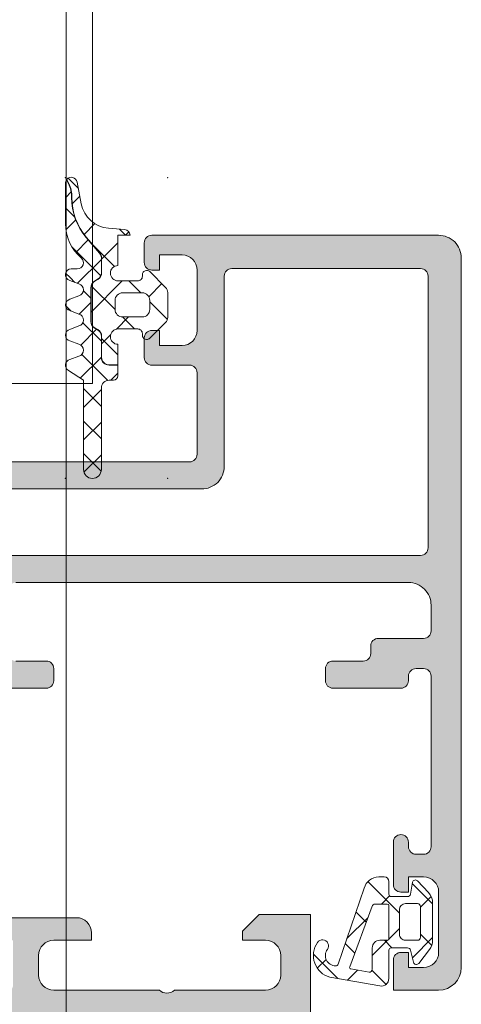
# Model space of a CAD drawing. Header units: millimetres. Extents: x 144573 to 336993, y 74252 to 247042.
# Tile 905 of 1056: x 198289 to 198319, y 226899 to 226965. Entities that reach past the tile are written whole.
import ezdxf

# ---------------------------------------------------------------- set-up
doc = ezdxf.new("R2010")
doc.units = ezdxf.units.MM
doc.layers.add('FASÁDA DETAILNÍ', color=255, linetype='Continuous', lineweight=0)

msp = doc.modelspace()

# ---------------------------------------------------------------- hatches: boundary and pattern name
at = {"layer": 'FASÁDA DETAILNÍ'}
h = msp.add_hatch(dxfattribs=at)
h.set_pattern_fill('ANSI37', color=256, scale=0.625, style=0)
h.set_pattern_definition([(45, (198296.3052, 226950.2191), (-1.40317, 1.40317), []), (135, (198296.3052, 226950.2191), (-1.40317, -1.40317), [])])
edge = h.paths.add_edge_path()
edge.add_arc((198297.715, 226943.609), 0.29, -179.99949, -44.99756, ccw=False)
edge.add_line((198297.425, 226943.609), (198297.425, 226943.709))
edge.add_arc((198297.115, 226943.709), 0.31, 0, 90)
edge.add_line((198297.115, 226944.019), (198295.815, 226944.019))
edge.add_arc((198295.815, 226943.509), 0.51, 90, 268.87648)
edge.add_line((198295.805, 226942.999), (198295.805, 226941.641))
edge.add_line((198295.805, 226941.641), (198295.215, 226941.641))
edge.add_arc((198295.215, 226942.131), 0.49, 180, 270, ccw=False)
edge.add_line((198294.725, 226942.131), (198294.725, 226943.531))
edge.add_arc((198294.215, 226943.531), 0.51, 0, 60)
edge.add_line((198294.47, 226943.972), (198294.27, 226944.088))
edge.add_arc((198294.515, 226944.512), 0.49, 180, 240, ccw=False)
edge.add_line((198294.025, 226944.512), (198294.025, 226946.749))
edge.add_arc((198294.515, 226946.749), 0.49, 120, 180, ccw=False)
edge.add_line((198294.27, 226947.173), (198294.47, 226947.289))
edge.add_arc((198294.215, 226947.731), 0.51, -60, 0)
edge.add_line((198294.725, 226947.731), (198294.725, 226948.728))
edge.add_arc((198294.219, 226948.728), 0.506, 0, 40.64118)
edge.add_line((198294.603, 226949.058), (198293.722, 226950.084))
edge.add_arc((198296.753, 226952.685), 3.994, 179.38113, 220.64118, ccw=False)
edge.add_arc((198290.749, 226952.75), 2.01, -0.61887, 26.65479)
edge.add_line((198292.546, 226953.652), (198292.412, 226953.919))
edge.add_arc((198292.715, 226953.674), 0.39, 11.01056, 141.08797, ccw=False)
edge.add_line((198293.098, 226953.748), (198293.378, 226952.31))
edge.add_arc((198295.351, 226952.694), 2.01, 191.0025, 265.00475)
edge.add_line((198295.176, 226950.691), (198296.249, 226950.598))
edge.add_arc((198296.215, 226950.209), 0.39, 1.46987, 85.084, ccw=False)
edge.add_line((198296.605, 226950.219), (198295.805, 226950.219))
edge.add_line((198295.805, 226950.219), (198295.805, 226948.219))
edge.add_arc((198295.815, 226947.709), 0.51, 91.12352, 270)
edge.add_line((198295.815, 226947.199), (198297.115, 226947.199))
edge.add_arc((198297.115, 226947.509), 0.31, -90, 0)
edge.add_line((198297.425, 226947.509), (198297.425, 226947.609))
edge.add_arc((198297.715, 226947.609), 0.29, 45.00331, 179.99443, ccw=False)
edge.add_line((198297.92, 226947.814), (198298.962, 226946.774))
edge.add_arc((198298.615, 226946.427), 0.49, 0, 45.02016, ccw=False)
edge.add_line((198299.105, 226946.427), (198299.105, 226944.791))
edge.add_arc((198298.615, 226944.791), 0.49, -45.0277, 0, ccw=False)
edge.add_line((198298.961, 226944.444), (198297.92, 226943.404))
edge = h.paths.add_edge_path()
edge.add_arc((198296.115, 226945.309), 0.5, 180, 270)
edge.add_line((198296.115, 226944.809), (198297.415, 226944.809))
edge.add_arc((198297.415, 226945.309), 0.5, 269.99786, 360.00214)
edge.add_line((198297.915, 226945.309), (198297.915, 226945.909))
edge.add_arc((198297.415, 226945.909), 0.5, -0.00214, 90.00214)
edge.add_line((198297.415, 226946.409), (198296.115, 226946.409))
edge.add_arc((198296.115, 226945.909), 0.5, 90, 180)
edge.add_line((198295.615, 226945.909), (198295.615, 226945.309))
h = msp.add_hatch(dxfattribs=at)
h.set_pattern_fill('ANSI37', color=256, scale=0.48, style=0)
h.set_pattern_definition([(45, (198296.3052, 226950.2191), (-1.07763, 1.07763), []), (135, (198296.3052, 226950.2191), (-1.07763, -1.07763), [])])
edge = h.paths.add_edge_path()
edge.add_line((198293.222, 226943.005), (198292.615, 226943.232))
edge.add_arc((198292.715, 226943.609), 0.39, 104.92937, 255.07063, ccw=False)
edge.add_line((198292.615, 226943.986), (198293.222, 226944.213))
edge.add_arc((198293.115, 226944.609), 0.41, -74.93237, 74.93237)
edge.add_line((198293.222, 226945.005), (198292.615, 226945.232))
edge.add_arc((198292.715, 226945.609), 0.39, 104.92916, 255.07084, ccw=False)
edge.add_line((198292.615, 226945.986), (198293.222, 226946.213))
edge.add_arc((198293.115, 226946.609), 0.41, -74.93257, 74.93258)
edge.add_line((198293.222, 226947.005), (198292.615, 226947.232))
edge.add_arc((198292.715, 226947.609), 0.39, 90, 255.07068, ccw=False)
edge.add_line((198292.715, 226947.999), (198293.115, 226947.999))
edge.add_arc((198293.115, 226948.409), 0.41, -90, 49.68006)
edge.add_arc((198295.315, 226951.001), 2.99, 179.99867, 229.68006, ccw=False)
edge.add_line((198292.325, 226951.001), (198292.325, 226953.673))
edge.add_arc((198292.715, 226953.674), 0.39, 144.35943, 180.08193, ccw=False)
edge.add_line((198292.398, 226953.901), (198292.528, 226953.643))
edge.add_arc((198290.749, 226952.75), 1.99, -0.61887, 26.65479, ccw=False)
edge.add_arc((198296.753, 226952.685), 4.014, 179.38113, 220.64118)
edge.add_line((198293.707, 226950.071), (198294.588, 226949.045))
edge.add_arc((198294.219, 226948.728), 0.486, 0, 40.64118, ccw=False)
edge.add_line((198294.705, 226948.728), (198294.705, 226947.731))
edge.add_arc((198294.215, 226947.731), 0.49, -60, 0, ccw=False)
edge.add_line((198294.46, 226947.306), (198294.26, 226947.191))
edge.add_arc((198294.515, 226946.749), 0.51, 120, 180)
edge.add_line((198294.005, 226946.749), (198294.005, 226944.512))
edge.add_arc((198294.515, 226944.512), 0.51, 180, 240)
edge.add_line((198294.26, 226944.07), (198294.46, 226943.955))
edge.add_arc((198294.215, 226943.531), 0.49, 0, 60, ccw=False)
edge.add_line((198294.705, 226943.531), (198294.705, 226942.131))
edge.add_arc((198295.215, 226942.131), 0.51, 180, 270)
edge.add_line((198295.215, 226941.621), (198295.805, 226941.621))
edge.add_line((198295.805, 226941.621), (198295.805, 226940.909))
edge.add_arc((198295.515, 226940.909), 0.29, -90, -0.00008, ccw=False)
edge.add_line((198295.515, 226940.619), (198295.215, 226940.619))
edge.add_arc((198295.215, 226940.109), 0.51, 89.9796, 180.02429)
edge.add_line((198294.705, 226940.109), (198294.705, 226934.709))
edge.add_arc((198294.115, 226934.709), 0.59, -180, -0.00032, ccw=False)
edge.add_line((198293.525, 226934.709), (198293.525, 226940.614))
edge.add_line((198293.525, 226940.614), (198292.52, 226941.271))
edge.add_arc((198292.715, 226941.609), 0.39, 104.92976, 240.04058, ccw=False)
edge.add_line((198292.615, 226941.986), (198293.222, 226942.213))
edge.add_arc((198293.115, 226942.609), 0.41, -74.93237, 74.93237)
h = msp.add_hatch(color=256, dxfattribs=at)
edge = h.paths.add_edge_path(flags=16)
edge.add_ellipse((198315.851, 226929.519), major_axis=(-0.5, 0), ratio=1, start_angle=89.99702, end_angle=180.00298)
edge.add_line((198316.351, 226929.519), (198316.351, 226947.519))
edge.add_ellipse((198315.851, 226947.519), major_axis=(-0.5, 0), ratio=1, start_angle=179.99702, end_angle=270.00298)
edge.add_line((198315.851, 226948.019), (198303.351, 226948.019))
edge.add_ellipse((198303.351, 226947.519), major_axis=(-0.5, 0), ratio=1, start_angle=270.0025, end_angle=359.9975)
edge.add_line((198302.851, 226947.519), (198302.851, 226934.916))
edge.add_ellipse((198301.351, 226934.916), major_axis=(-1.5, 0), ratio=1, start_angle=89.99996, end_angle=180.00004, ccw=False)
edge.add_line((198301.351, 226933.416), (198288.351, 226933.416))
edge.add_ellipse((198288.351, 226932.916), major_axis=(-0.5, 0), ratio=1, start_angle=-90.00004, end_angle=0.00004)
edge.add_line((198287.851, 226932.916), (198287.851, 226929.519))
edge.add_ellipse((198288.351, 226929.519), major_axis=(-0.5, 0), ratio=1, start_angle=-0.00004, end_angle=90.00004)
edge.add_line((198288.351, 226929.019), (198315.851, 226929.019))
edge = h.paths.add_edge_path()
edge.add_line((198317.051, 226900.219), (198314.051, 226900.219))
edge.add_line((198314.051, 226900.219), (198314.051, 226902.219))
edge.add_arc((198314.551, 226902.219), 0.5, 89.99702, 180.00298, ccw=False)
edge.add_line((198314.551, 226902.719), (198315.051, 226902.719))
edge.add_line((198315.051, 226902.719), (198315.051, 226901.719))
edge.add_line((198315.051, 226901.719), (198316.051, 226901.719))
edge.add_arc((198316.051, 226902.719), 1, 270.00367, 359.99633)
edge.add_line((198317.051, 226902.719), (198317.051, 226906.719))
edge.add_arc((198316.051, 226906.719), 1, 0.00172, 89.99828)
edge.add_line((198316.051, 226907.719), (198315.051, 226907.719))
edge.add_line((198315.051, 226907.719), (198315.051, 226906.719))
edge.add_line((198315.051, 226906.719), (198314.551, 226906.719))
edge.add_arc((198314.551, 226907.219), 0.5, 180.00064, 269.99936, ccw=False)
edge.add_line((198314.051, 226907.219), (198314.051, 226910.019))
edge.add_arc((198314.551, 226910.019), 0.5, 0, 180, ccw=False)
edge.add_line((198315.051, 226910.019), (198315.051, 226909.719))
edge.add_arc((198315.551, 226909.719), 0.5, 180.00123, 269.99877)
edge.add_line((198315.551, 226909.219), (198316.051, 226909.219))
edge.add_arc((198316.051, 226909.719), 0.5, 270.00778, 359.99222)
edge.add_line((198316.551, 226909.719), (198316.551, 226921.019))
edge.add_arc((198316.051, 226921.019), 0.5, 0.0025, 89.9975)
edge.add_line((198316.051, 226921.519), (198315.551, 226921.519))
edge.add_arc((198315.551, 226921.019), 0.5, 89.99282, 180.00718)
edge.add_line((198315.051, 226921.019), (198315.051, 226920.719))
edge.add_arc((198314.551, 226920.719), 0.5, 270.0072, 359.9928, ccw=False)
edge.add_line((198314.551, 226920.219), (198310.051, 226920.219))
edge.add_arc((198310.051, 226920.719), 0.5, 180.00064, 269.99936, ccw=False)
edge.add_line((198309.551, 226920.719), (198309.551, 226921.519))
edge.add_arc((198310.051, 226921.519), 0.5, 89.99702, 180.00298, ccw=False)
edge.add_line((198310.051, 226922.019), (198312.051, 226922.019))
edge.add_arc((198312.051, 226922.519), 0.5, 270.00778, 359.99222)
edge.add_line((198312.551, 226922.519), (198312.551, 226923.019))
edge.add_arc((198313.051, 226923.019), 0.5, 89.99282, 180.00718, ccw=False)
edge.add_line((198313.051, 226923.519), (198316.051, 226923.519))
edge.add_arc((198316.051, 226924.019), 0.5, 270.00631, 359.99369)
edge.add_line((198316.551, 226924.019), (198316.551, 226925.719))
edge.add_arc((198315.051, 226925.719), 1.5, 359.99878, 450.00122)
edge.add_line((198315.051, 226927.219), (198289.051, 226927.219))
edge.add_arc((198289.051, 226926.719), 0.5, 89.99761, 180.00239)
edge.add_line((198288.551, 226926.719), (198288.551, 226922.519))
edge.add_arc((198289.051, 226922.519), 0.5, 180.00064, 269.99936)
edge.add_line((198289.051, 226922.019), (198291.051, 226922.019))
edge.add_arc((198291.051, 226921.519), 0.5, 0.0025, 89.9975, ccw=False)
edge.add_line((198291.551, 226921.519), (198291.551, 226920.719))
edge.add_arc((198291.051, 226920.719), 0.5, 270.00602, 359.99398, ccw=False)
edge.add_line((198291.051, 226920.219), (198286.051, 226920.219))
edge.add_line((198286.051, 226920.219), (198285.293, 226920.436))
edge.add_arc((198285.211, 226920.148), 0.3, 73.99998, 142.09519)
edge.add_arc((198284.737, 226920.517), 0.3, 270.00003, 322.09528, ccw=False)
edge.add_line((198284.737, 226920.217), (198282.673, 226920.217))
edge.add_arc((198282.673, 226920.617), 0.4, 158.02623, 270.00007, ccw=False)
edge.add_line((198282.302, 226920.766), (198283.118, 226922.79))
edge.add_arc((198283.304, 226922.715), 0.2, 65.85891, 158.02609, ccw=False)
edge.add_line((198283.386, 226922.897), (198285.769, 226921.829))
edge.add_arc((198285.851, 226922.011), 0.2, 245.85897, 360.8199)
edge.add_line((198286.051, 226922.014), (198286.051, 226933.318))
edge.add_arc((198285.86, 226933.327), 0.192, 357.47778, 451.04445)
edge.add_line((198285.856, 226933.518), (198285.436, 226933.518))
edge.add_line((198285.436, 226933.518), (198282.97, 226932.087))
edge.add_arc((198282.819, 226932.346), 0.3, 195.99997, 300.1792, ccw=False)
edge.add_line((198282.531, 226932.263), (198282.103, 226933.755))
edge.add_line((198282.103, 226933.755), (198281.605, 226934.619))
edge.add_arc((198281.951, 226934.819), 0.4, 90.00003, 209.99999, ccw=False)
edge.add_line((198281.951, 226935.219), (198286.059, 226935.218))
edge.add_line((198286.059, 226935.218), (198300.551, 226935.216))
edge.add_arc((198300.551, 226935.716), 0.5, 269.97959, 360.00002)
edge.add_line((198301.051, 226935.716), (198301.051, 226941.119))
edge.add_arc((198300.551, 226941.119), 0.5, 359.99996, 450.00004)
edge.add_line((198300.551, 226941.619), (198298.051, 226941.619))
edge.add_arc((198298.051, 226942.119), 0.5, 179.99996, 270.00004, ccw=False)
edge.add_line((198297.551, 226942.119), (198297.551, 226943.419))
edge.add_arc((198298.051, 226943.419), 0.5, 89.99761, 180.00239, ccw=False)
edge.add_line((198298.051, 226943.919), (198298.551, 226943.919))
edge.add_line((198298.551, 226943.919), (198298.551, 226942.919))
edge.add_line((198298.551, 226942.919), (198300.051, 226942.919))
edge.add_arc((198300.051, 226943.919), 1, 270.00182, 359.99818)
edge.add_line((198301.051, 226943.919), (198301.051, 226947.919))
edge.add_arc((198300.051, 226947.919), 1, 0.00397, 89.99603)
edge.add_line((198300.051, 226948.919), (198298.551, 226948.919))
edge.add_line((198298.551, 226948.919), (198298.551, 226947.919))
edge.add_line((198298.551, 226947.919), (198298.051, 226947.919))
edge.add_arc((198298.051, 226948.419), 0.5, 179.99702, 270.00298, ccw=False)
edge.add_line((198297.551, 226948.419), (198297.551, 226949.719))
edge.add_arc((198298.051, 226949.719), 0.5, 90.00064, 179.99936, ccw=False)
edge.add_line((198298.051, 226950.219), (198317.051, 226950.219))
edge.add_arc((198317.051, 226948.719), 1.5, -0.00112, 90.00112, ccw=False)
edge.add_line((198318.551, 226948.719), (198318.551, 226901.719))
edge.add_arc((198317.051, 226901.719), 1.5, 270.0023, 359.9977, ccw=False)
h = msp.add_hatch(dxfattribs=at)
h.set_pattern_fill('ANSI37', color=256, scale=0.625, angle=90, style=0)
h.set_pattern_definition([(135, (223145.3693, 214980.7192), (-1.40316502, -1.40316502), []), (225, (223145.3693, 214980.7192), (1.40316502, -1.40316502), [])])
edge = h.paths.add_edge_path(flags=16)
edge.add_ellipse((198313.149, 226903.021), major_axis=(-0.498, 0), ratio=1, start_angle=-90.19258, end_angle=0.25472, ccw=False)
edge.add_line((198313.151, 226903.519), (198313.651, 226903.519))
edge.add_ellipse((198313.651, 226903.619), major_axis=(-0.1, 0), ratio=1, start_angle=89.99183, end_angle=180.00874)
edge.add_line((198313.751, 226903.619), (198313.751, 226905.82))
edge.add_ellipse((198313.651, 226905.82), major_axis=(-0.1, 0), ratio=1, start_angle=180.00152, end_angle=269.99848)
edge.add_line((198313.651, 226905.92), (198312.839, 226905.92))
edge.add_ellipse((198312.839, 226905.72), major_axis=(-0.2, 0), ratio=1, start_angle=270.00243, end_angle=344.31138)
edge.add_line((198312.647, 226905.774), (198311.159, 226901.755))
edge.add_ellipse((198311.253, 226901.721), major_axis=(-0.1, 0), ratio=1, start_angle=-20.31218, end_angle=79.67772)
edge.add_line((198311.235, 226901.622), (198312.445, 226901.402))
edge.add_ellipse((198312.451, 226901.602), major_axis=(-0.2, 0), ratio=1, start_angle=88.13503, end_angle=180.00104)
edge.add_line((198312.651, 226901.602), (198312.651, 226903.019))
edge = h.paths.add_edge_path(flags=16)
edge.add_ellipse((198315.651, 226903.719), major_axis=(-0.2, 0), ratio=1, start_angle=89.99976, end_angle=180.00024)
edge.add_line((198315.851, 226903.719), (198315.851, 226905.754))
edge.add_ellipse((198315.651, 226905.754), major_axis=(-0.2, 0), ratio=1, start_angle=179.99865, end_angle=270.00049)
edge.add_line((198315.651, 226905.954), (198314.851, 226905.954))
edge.add_ellipse((198314.851, 226905.554), major_axis=(-0.4, 0), ratio=1, start_angle=270.00126, end_angle=359.99802)
edge.add_line((198314.451, 226905.554), (198314.451, 226903.919))
edge.add_ellipse((198314.851, 226903.919), major_axis=(-0.4, 0), ratio=1, start_angle=-0.00044, end_angle=90.00101)
edge.add_line((198314.851, 226903.519), (198315.651, 226903.519))
edge = h.paths.add_edge_path()
edge.add_arc((198315.575, 226902.119), 0.2, 195.00152, 319.99768, ccw=False)
edge.add_line((198315.381, 226902.067), (198315.191, 226902.871))
edge.add_arc((198314.998, 226902.819), 0.2, 15.00286, 89.99725)
edge.add_line((198314.998, 226903.019), (198313.901, 226903.019))
edge.add_arc((198313.901, 226902.869), 0.15, 89.99604, 180.00396)
edge.add_line((198313.751, 226902.869), (198313.751, 226900.986))
edge.add_arc((198313.251, 226900.986), 0.5, -99.93357, 0.00022, ccw=False)
edge.add_line((198313.165, 226900.494), (198309.845, 226901.075))
edge.add_arc((198310.251, 226902.519), 1.5, 144.91245, 254.29308, ccw=False)
edge.add_arc((198309.351, 226903.151), 0.4, -35.088, 144.912, ccw=False)
edge.add_arc((198310.232, 226902.517), 0.686, 143.85881, 269.51564)
edge.add_arc((198310.246, 226901.98), 0.15, 262.50392, 340.98385)
edge.add_line((198310.388, 226901.931), (198312.116, 226906.977))
edge.add_arc((198313.082, 226906.719), 1, 89.99943, 165.04109, ccw=False)
edge.add_line((198313.082, 226907.719), (198313.451, 226907.719))
edge.add_arc((198313.451, 226907.419), 0.3, 0.00319, 89.99604, ccw=False)
edge.add_line((198313.751, 226907.419), (198313.751, 226906.569))
edge.add_arc((198313.901, 226906.569), 0.15, 179.99507, 270.00493)
edge.add_line((198313.901, 226906.419), (198314.998, 226906.419))
edge.add_arc((198314.998, 226906.619), 0.2, 270.00261, 344.99763)
edge.add_line((198315.191, 226906.567), (198315.32, 226907.371))
edge.add_arc((198315.513, 226907.319), 0.2, 44.99256, 165.01021, ccw=False)
edge.add_line((198315.655, 226907.46), (198316.381, 226906.685))
edge.add_arc((198315.651, 226906.001), 1, -0.00003, 43.11854, ccw=False)
edge.add_line((198316.651, 226906.001), (198316.651, 226903.522))
edge.add_arc((198315.651, 226903.522), 1, 322.17221, 359.99994, ccw=False)
edge.add_line((198316.441, 226902.909), (198315.728, 226901.991))
h = msp.add_hatch(color=256, dxfattribs=at)
edge = h.paths.add_edge_path()
edge.add_arc((198288.431, 226881.919), 0.12, 270, 360, ccw=False)
edge.add_line((198288.431, 226881.799), (198285.671, 226881.799))
edge.add_arc((198285.671, 226881.499), 0.3, 450, 540)
edge.add_line((198285.371, 226881.499), (198285.371, 226880.519))
edge.add_arc((198285.671, 226880.519), 0.3, 180, 270)
edge.add_line((198285.671, 226880.219), (198287.551, 226880.219))
edge.add_arc((198287.819, 226880.14), 0.279, 88.83713, 163.57541, ccw=False)
edge.add_line((198287.824, 226880.419), (198288.278, 226880.419))
edge.add_arc((198288.284, 226880.14), 0.279, 16.41988, 91.16459, ccw=False)
edge.add_line((198288.551, 226880.219), (198288.551, 226879.419))
edge.add_arc((198289.551, 226879.419), 1, 180, 270)
edge.add_line((198289.551, 226878.419), (198293.051, 226878.419))
edge.add_arc((198293.051, 226879.419), 1, 270.00114, 359.99886)
edge.add_line((198294.051, 226879.419), (198294.051, 226879.919))
edge.add_line((198294.051, 226879.919), (198291.551, 226879.919))
edge.add_arc((198291.551, 226880.919), 1, 180.0026, 269.9974, ccw=False)
edge.add_line((198290.551, 226880.919), (198290.551, 226882.219))
edge.add_arc((198291.551, 226882.219), 1, 90.00301, 179.99699, ccw=False)
edge.add_line((198291.551, 226883.219), (198298.551, 226883.219))
edge.add_arc((198299.051, 226882.694), 0.725, 46.40382, 133.59618, ccw=False)
edge.add_line((198299.551, 226883.219), (198305.585, 226883.219))
edge.add_arc((198305.585, 226882.219), 1, 360.00301, 449.99699, ccw=False)
edge.add_line((198306.585, 226882.219), (198306.585, 226880.919))
edge.add_arc((198305.585, 226880.919), 1, 270.0026, 359.9974, ccw=False)
edge.add_line((198305.585, 226879.919), (198304.051, 226879.919))
edge.add_line((198304.051, 226879.919), (198304.051, 226879.319))
edge.add_line((198304.051, 226879.319), (198305.151, 226878.219))
edge.add_line((198305.151, 226878.219), (198308.551, 226878.219))
edge.add_line((198308.551, 226878.219), (198308.551, 226905.219))
edge.add_line((198308.551, 226905.219), (198305.151, 226905.219))
edge.add_line((198305.151, 226905.219), (198304.051, 226904.119))
edge.add_line((198304.051, 226904.119), (198304.051, 226903.519))
edge.add_line((198304.051, 226903.519), (198305.585, 226903.519))
edge.add_arc((198305.585, 226902.519), 1, 360.0026, 449.9974, ccw=False)
edge.add_line((198306.585, 226902.519), (198306.585, 226901.219))
edge.add_arc((198305.585, 226901.219), 1, 270.00301, 359.99699, ccw=False)
edge.add_line((198305.585, 226900.219), (198299.551, 226900.219))
edge.add_arc((198299.051, 226900.744), 0.725, 226.40382, 313.59618, ccw=False)
edge.add_line((198298.551, 226900.219), (198291.551, 226900.219))
edge.add_arc((198291.551, 226901.219), 1, 180.00301, 269.99699, ccw=False)
edge.add_line((198290.551, 226901.219), (198290.551, 226902.519))
edge.add_arc((198291.551, 226902.519), 1, 90.0026, 179.9974, ccw=False)
edge.add_line((198291.551, 226903.519), (198294.051, 226903.519))
edge.add_line((198294.051, 226903.519), (198294.051, 226904.019))
edge.add_arc((198293.051, 226904.019), 1, 360.00114, 449.99886)
edge.add_line((198293.051, 226905.019), (198288.551, 226905.019))
edge.add_arc((198288.551, 226904.519), 0.5, 449.99882, 540.00118)
edge.add_line((198288.051, 226904.519), (198288.051, 226903.519))
edge.add_line((198288.051, 226903.519), (198288.851, 226903.519))
edge.add_line((198288.851, 226903.519), (198288.851, 226900.519))
edge.add_arc((198288.551, 226900.519), 0.3, 269.99949, 360.00051, ccw=False)
edge.add_arc((198288.284, 226900.298), 0.279, 268.83541, 343.58012, ccw=False)
edge.add_line((198288.278, 226900.019), (198287.824, 226900.019))
edge.add_arc((198287.819, 226900.298), 0.279, 196.42459, 271.16287, ccw=False)
edge.add_line((198287.551, 226900.219), (198285.671, 226900.219))
edge.add_arc((198285.671, 226899.919), 0.3, 450, 540)
edge.add_line((198285.371, 226899.919), (198285.371, 226898.939))
edge.add_arc((198285.671, 226898.939), 0.3, 180, 270)
edge.add_line((198285.671, 226898.639), (198288.431, 226898.639))
edge.add_arc((198288.431, 226898.519), 0.12, 360, 450, ccw=False)
edge.add_line((198288.551, 226898.519), (198288.551, 226894.219))
edge.add_arc((198288.051, 226894.219), 0.5, 270, 360, ccw=False)
edge.add_line((198288.051, 226893.719), (198287.351, 226893.719))
edge.add_line((198287.351, 226893.719), (198284.958, 226895.101))
edge.add_arc((198284.889, 226894.981), 0.138, 420, 547.70244)
edge.add_arc((198289.731, 226895.429), 5, 185.34923, 251.2906)
edge.add_arc((198287.966, 226890.219), 0.5, 288.7094, 431.2906, ccw=False)
edge.add_arc((198289.731, 226885.01), 5, 108.7094, 174.65077)
edge.add_arc((198284.889, 226885.457), 0.138, 172.29756, 300)
edge.add_line((198284.958, 226885.338), (198287.351, 226886.719))
edge.add_line((198287.351, 226886.719), (198288.051, 226886.719))
edge.add_arc((198288.051, 226886.219), 0.5, 360, 450, ccw=False)
edge.add_line((198288.551, 226886.219), (198288.551, 226881.919))
edge = h.paths.add_edge_path(flags=16)
edge.add_arc((198306.451, 226897.219), 0.5, 360, 450, ccw=False)
edge.add_line((198306.951, 226897.219), (198306.951, 226885.219))
edge.add_arc((198306.451, 226885.219), 0.5, 270, 360, ccw=False)
edge.add_line((198306.451, 226884.719), (198290.751, 226884.719))
edge.add_arc((198290.751, 226885.219), 0.5, 180, 270, ccw=False)
edge.add_line((198290.251, 226885.219), (198290.251, 226897.219))
edge.add_arc((198290.751, 226897.219), 0.5, 90, 180, ccw=False)
edge.add_line((198290.751, 226897.719), (198292.251, 226897.719))
edge.add_line((198292.251, 226897.719), (198292.251, 226898.219))
edge.add_arc((198292.751, 226898.219), 0.5, 90, 180, ccw=False)
edge.add_line((198292.751, 226898.719), (198304.451, 226898.719))
edge.add_arc((198304.451, 226898.219), 0.5, 360, 450, ccw=False)
edge.add_line((198304.951, 226898.219), (198304.951, 226897.719))
edge.add_line((198304.951, 226897.719), (198306.451, 226897.719))

# ---------------------------------------------------------------- linework, layer by layer
for p, q in [((198292.369, 242857.178), (198292.369, 223842.678)), ((198292.369, 226940.394), (198292.369, 226467.678)), ((198305.151, 226905.219), (198304.051, 226904.119)), ((198308.551, 226905.219), (198305.151, 226905.219)), ((198308.551, 226878.219), (198308.551, 226905.219)), ((198293.051, 226905.019), (198288.551, 226905.019)), ((198294.051, 226903.519), (198294.051, 226904.019)), ((198304.051, 226904.119), (198304.051, 226903.519)), ((198291.551, 226903.519), (198294.051, 226903.519)), ((198304.051, 226903.519), (198305.585, 226903.519)), ((198290.551, 226901.219), (198290.551, 226902.519)), ((198306.585, 226902.519), (198306.585, 226901.219)), ((198298.551, 226900.219), (198291.551, 226900.219)), ((198305.585, 226900.219), (198299.551, 226900.219))]:
    msp.add_line(p, q, dxfattribs=at)
msp.add_lwpolyline([(198250.115, 227021.364), (198250.115, 227409.055), (198294.115, 227409.055), (198294.115, 227021.364), (198294.115, 226940.394), (198250.115, 226940.394)], close=True, dxfattribs=at)
at = {"layer": 'FASÁDA DETAILNÍ', "color": 7}
for points in [[(198297.92, 226943.404, -0.668191), (198297.425, 226943.609), (198297.425, 226943.709, 0.414214), (198297.115, 226944.019), (198295.815, 226944.019, 0.990243), (198295.805, 226942.999), (198295.805, 226941.641), (198295.215, 226941.641, -0.414214), (198294.725, 226942.131), (198294.725, 226943.531, 0.267949), (198294.47, 226943.972), (198294.27, 226944.088, -0.267949), (198294.025, 226944.512), (198294.025, 226946.749, -0.267949), (198294.27, 226947.173), (198294.47, 226947.289, 0.267949), (198294.725, 226947.731), (198294.725, 226948.728, 0.179213), (198294.603, 226949.058), (198293.722, 226950.084, -0.182001), (198292.759, 226952.728, 0.119569), (198292.546, 226953.652), (198292.412, 226953.919, -0.637545), (198293.098, 226953.748), (198293.378, 226952.31, 0.334606), (198295.176, 226950.691), (198296.249, 226950.598, -0.381933), (198296.605, 226950.219), (198295.805, 226950.219), (198295.805, 226948.219, 0.990243), (198295.815, 226947.199), (198297.115, 226947.199, 0.414214), (198297.425, 226947.509), (198297.425, 226947.609, -0.668123), (198297.92, 226947.814), (198298.962, 226946.774, -0.199004), (198299.105, 226946.427), (198299.105, 226944.791, -0.199038), (198298.961, 226944.444), (198297.92, 226943.404)], [(198293.222, 226943.005), (198292.615, 226943.232, -0.768307), (198292.615, 226943.986), (198293.222, 226944.213, 0.76639), (198293.222, 226945.005), (198292.615, 226945.232, -0.76831), (198292.615, 226945.986), (198293.222, 226946.213, 0.766393), (198293.222, 226947.005), (198292.615, 226947.232, -0.877522), (198292.715, 226947.999), (198293.115, 226947.999, 0.698129), (198293.38, 226948.722, -0.220237), (198292.325, 226951.001), (198292.325, 226953.673, -0.157143), (198292.398, 226953.901), (198292.528, 226953.643, -0.119569), (198292.739, 226952.729, 0.182001), (198293.707, 226950.071), (198294.588, 226949.045, -0.179213), (198294.705, 226948.728), (198294.705, 226947.731, -0.267949), (198294.46, 226947.306), (198294.26, 226947.191, 0.267949), (198294.005, 226946.749), (198294.005, 226944.512, 0.267949), (198294.26, 226944.07), (198294.46, 226943.955, -0.267949), (198294.705, 226943.531), (198294.705, 226942.131, 0.414214), (198295.215, 226941.621), (198295.805, 226941.621), (198295.805, 226940.909, -0.414213), (198295.515, 226940.619), (198295.215, 226940.619, 0.414442), (198294.705, 226940.109), (198294.705, 226934.709, -0.999997), (198293.525, 226934.709), (198293.525, 226940.614), (198292.52, 226941.271, -0.668878), (198292.615, 226941.986), (198293.222, 226942.213, 0.76639), (198293.222, 226943.005)], [(198295.615, 226945.309, 0.414214), (198296.115, 226944.809), (198297.415, 226944.809, 0.414235), (198297.915, 226945.309), (198297.915, 226945.909, 0.414235), (198297.415, 226946.409), (198296.115, 226946.409, 0.414214), (198295.615, 226945.909), (198295.615, 226945.309)]]:
    msp.add_lwpolyline(points, format="xyb", close=True, dxfattribs=at)
at = {"layer": 'FASÁDA DETAILNÍ'}
for points in [[(198286.059, 226935.218), (198300.551, 226935.216), (198300.551, 226935.216, 0.414318), (198301.051, 226935.716), (198301.051, 226941.119), (198301.051, 226941.119, 0.414214), (198300.551, 226941.619), (198298.051, 226941.619), (198298.051, 226941.619, -0.414214), (198297.551, 226942.119), (198297.551, 226943.419), (198297.551, 226943.419, -0.414238), (198298.051, 226943.919), (198298.551, 226943.919), (198298.551, 226942.919), (198300.051, 226942.919), (198300.051, 226942.919, 0.414195), (198301.051, 226943.919), (198301.051, 226947.919), (198301.051, 226947.919, 0.414173), (198300.051, 226948.919), (198298.551, 226948.919), (198298.551, 226947.919), (198298.051, 226947.919), (198298.051, 226947.919, -0.414244), (198297.551, 226948.419), (198297.551, 226949.719), (198297.551, 226949.719, -0.414207), (198298.051, 226950.219), (198317.051, 226950.219), (198317.051, 226950.219, -0.414225), (198318.551, 226948.719), (198318.551, 226901.719), (198318.551, 226901.719, -0.41419), (198317.051, 226900.219), (198317.051, 226900.219), (198314.051, 226900.219), (198314.051, 226902.219), (198314.051, 226902.219, -0.414244), (198314.551, 226902.719), (198315.051, 226902.719), (198315.051, 226901.719), (198316.051, 226901.719), (198316.051, 226901.719, 0.414176), (198317.051, 226902.719), (198317.051, 226906.719), (198317.051, 226906.719, 0.414196), (198316.051, 226907.719), (198315.051, 226907.719), (198315.051, 226906.719), (198314.551, 226906.719), (198314.551, 226906.719, -0.414207), (198314.051, 226907.219), (198314.051, 226910.019), (198314.051, 226910.019, -1), (198315.051, 226910.019), (198315.051, 226909.719), (198315.051, 226909.719, 0.414201), (198315.551, 226909.219), (198316.051, 226909.219), (198316.051, 226909.219, 0.414134), (198316.551, 226909.719), (198316.551, 226921.019), (198316.551, 226921.019, 0.414188), (198316.051, 226921.519), (198315.551, 226921.519), (198315.551, 226921.519, 0.414287), (198315.051, 226921.019), (198315.051, 226920.719), (198315.051, 226920.719, -0.41414), (198314.551, 226920.219), (198310.051, 226920.219), (198310.051, 226920.219, -0.414207), (198309.551, 226920.719), (198309.551, 226921.519), (198309.551, 226921.519, -0.414244), (198310.051, 226922.019), (198312.051, 226922.019), (198312.051, 226922.019, 0.414134), (198312.551, 226922.519), (198312.551, 226923.019), (198312.551, 226923.019, -0.414287), (198313.051, 226923.519), (198316.051, 226923.519), (198316.051, 226923.519, 0.414149), (198316.551, 226924.019), (198316.551, 226925.719), (198316.551, 226925.719, 0.414226), (198315.051, 226927.219), (198289.051, 226927.219)], [(198289.051, 226922.019), (198291.051, 226922.019), (198291.051, 226922.019, -0.414188), (198291.551, 226921.519), (198291.551, 226920.719), (198291.551, 226920.719, -0.414152), (198291.051, 226920.219), (198286.051, 226920.219)]]:
    msp.add_lwpolyline(points, format="xyb", dxfattribs=at)
at = {"layer": 'FASÁDA DETAILNÍ', "extrusion": (0, 0, -1)}
for points in [[(-198315.851, 226929.019, -0.414244), (-198316.351, 226929.519), (-198316.351, 226947.519), (-198316.351, 226947.519, -0.414244), (-198315.851, 226948.019), (-198303.351, 226948.019), (-198303.351, 226948.019, -0.414188), (-198302.851, 226947.519), (-198302.851, 226934.916), (-198302.851, 226934.916, 0.414214), (-198301.351, 226933.416), (-198288.351, 226933.416), (-198288.351, 226933.416, -0.414214), (-198287.851, 226932.916), (-198287.851, 226929.519), (-198287.851, 226929.519, -0.414214), (-198288.351, 226929.019), (-198315.851, 226929.019)], [(-198312.651, 226903.019, 0.416502), (-198313.151, 226903.519), (-198313.651, 226903.519), (-198313.651, 226903.519, -0.4143), (-198313.751, 226903.619), (-198313.751, 226905.82), (-198313.751, 226905.82, -0.414198), (-198313.651, 226905.92), (-198312.839, 226905.92), (-198312.839, 226905.92, -0.336095), (-198312.647, 226905.774), (-198311.159, 226901.755), (-198311.159, 226901.755, -0.466254), (-198311.235, 226901.622), (-198312.445, 226901.402), (-198312.445, 226901.402, -0.423785), (-198312.651, 226901.602), (-198312.651, 226903.019)], [(-198315.651, 226903.519, -0.414216), (-198315.851, 226903.719), (-198315.851, 226905.754), (-198315.851, 226905.754, -0.414223), (-198315.651, 226905.954), (-198314.851, 226905.954), (-198314.851, 226905.954, -0.414197), (-198314.451, 226905.554), (-198314.451, 226903.919), (-198314.451, 226903.919, -0.414221), (-198314.851, 226903.519), (-198315.651, 226903.519)]]:
    msp.add_lwpolyline(points, format="xyb", close=True, dxfattribs=at)
at = {"layer": 'FASÁDA DETAILNÍ'}
msp.add_lwpolyline([(198315.728, 226901.991, -0.606792), (198315.381, 226902.067), (198315.191, 226902.871), (198315.191, 226902.871, 0.339427), (198314.998, 226903.019), (198313.901, 226903.019), (198313.901, 226903.019, 0.414254), (198313.751, 226902.869), (198313.751, 226900.986), (198313.751, 226900.986, -0.465956), (198313.165, 226900.494), (198309.845, 226901.075), (198309.845, 226901.075, -0.517137), (198309.024, 226903.381, -1), (198309.678, 226902.921, 0.610743), (198310.227, 226901.831, 0.356477), (198310.388, 226901.931), (198312.116, 226906.977), (198312.116, 226906.977, -0.339657), (198313.082, 226907.719), (198313.451, 226907.719), (198313.451, 226907.719, -0.414177), (198313.751, 226907.419), (198313.751, 226906.569), (198313.751, 226906.569, 0.414264), (198313.901, 226906.419), (198314.998, 226906.419), (198314.998, 226906.419, 0.33943), (198315.191, 226906.567), (198315.32, 226907.371), (198315.32, 226907.371, -0.577453), (198315.655, 226907.46), (198316.381, 226906.685), (198316.381, 226906.685, -0.190392), (198316.651, 226906.001), (198316.651, 226903.522), (198316.651, 226903.522, -0.16657), (198316.441, 226902.909), (198315.728, 226901.991)], format="xyb", close=True, dxfattribs=at)
for centre, radius, start, end in [((198293.051, 226904.019), 1, 0.00114, 89.99886), ((198291.551, 226902.519), 1, 90.0026, 179.9974), ((198305.585, 226902.519), 1, 0.0026, 89.9974), ((198291.551, 226901.219), 1, 180.00301, 269.99699), ((198305.585, 226901.219), 1, 270.00301, 359.99699), ((198299.051, 226900.744), 0.725, 226.40382, 313.59618)]:
    msp.add_arc(centre, radius, start, end, dxfattribs=at)
for p in [(198292.325, 226954.049), (198299.105, 226954.049), (198292.325, 226934.119), (198299.105, 226934.119)]:
    msp.add_point(p, dxfattribs=at)

doc.saveas('drawing.dxf')
